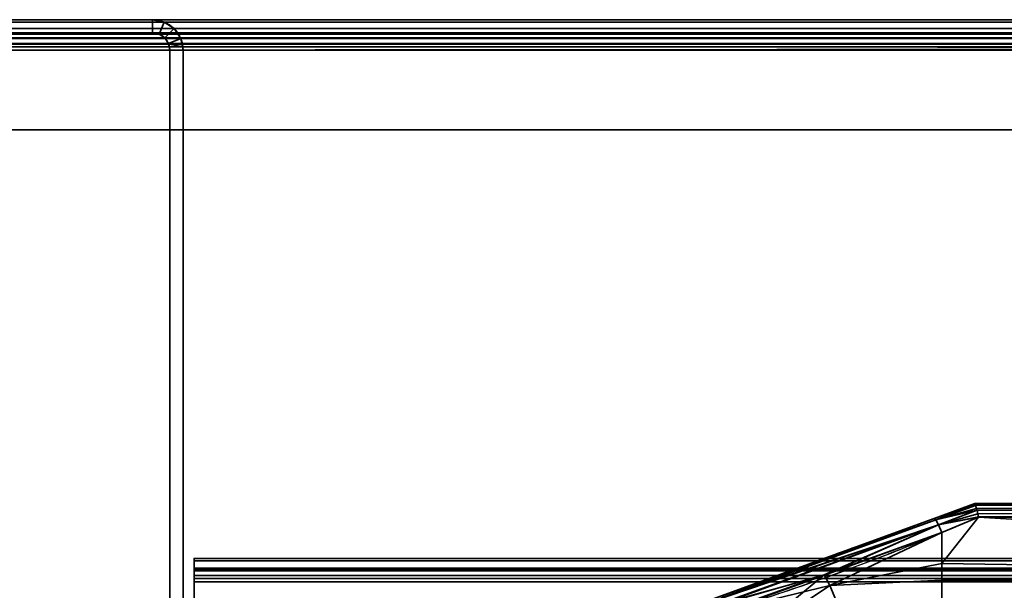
# Model space of a CAD drawing. Header units: millimetres. Extents: x -488 to 6688, y -115 to 115.
# Tile 656 of 656: x 1137 to 1227, y 63 to 115. Entities that reach past the tile are written whole.
import ezdxf

# ---------------------------------------------------------------- set-up
doc = ezdxf.new("R2010")
doc.units = ezdxf.units.MM
doc.layers.add('151', color=7, linetype='Continuous', true_color=0xffffff)

# ---------------------------------------------------------------- blocks, each defined once
blk = doc.blocks.new('UG_SURFACE_002')
at = {"layer": '151', "color": 252, "linetype": 'Continuous', "lineweight": 35}
for points in [[(962.5, 115, 2194.25), (2037.5, 115, 2194.25), (1887.5, 115, 2044.25), (1112.5, 115, 2044.25)], [(2037.5, -15, 2194.25), (2037.5, 115, 2194.25), (962.5, 115, 2194.25), (962.5, -15, 2194.25)], [(1112.5, -15, 2044.25), (1112.5, 115, 2044.25), (1887.5, 115, 2044.25), (1887.5, -15, 2044.25)]]:
    blk.add_3dface(points, dxfattribs=at)
blk = doc.blocks.new('UG_SURFACE_097')
at = {"layer": '151', "color": 254, "linetype": 'Continuous', "lineweight": 35}
for points in [[(1220.316, 69.659, 1116.438), (1224, 71, 1115.949), (1224, 71, 1092.051), (1220.316, 69.659, 1091.562)], [(1224.07, 70.888, 1116.66), (1224.002, 71, 1116), (1220.316, 69.659, 1116.438)], [(1224.002, 71, 1116), (1224, 71, 1115.949), (1220.316, 69.659, 1116.438)], [(1220.316, 69.659, 1091.562), (1224.002, 71, 1092), (1224.07, 70.888, 1091.34)], [(1220.316, 69.659, 1091.562), (1224, 71, 1092.051), (1224.002, 71, 1092)], [(1224.081, 70.853, 1116.723), (1224.07, 70.888, 1116.66), (1220.316, 69.659, 1116.438)], [(1220.316, 69.659, 1091.562), (1224.07, 70.888, 1091.34), (1224.081, 70.853, 1091.277)], [(1220.316, 69.659, 1116.438), (1220.46, 69.517, 1117.27), (1224.081, 70.853, 1116.723)], [(1224.081, 70.853, 1091.277), (1220.46, 69.517, 1090.73), (1220.316, 69.659, 1091.562)], [(1224.087, 70.835, 1116.757), (1224.081, 70.853, 1116.723), (1220.46, 69.517, 1117.27)], [(1220.46, 69.517, 1090.73), (1224.081, 70.853, 1091.277), (1224.087, 70.835, 1091.243)], [(1224.169, 70.566, 1117.244), (1224.087, 70.835, 1116.757), (1220.46, 69.517, 1117.27)], [(1220.46, 69.517, 1090.73), (1224.087, 70.835, 1091.243), (1224.169, 70.566, 1090.757)], [(1319, 71, 1116), (1319, 71, 1092), (1224, 71, 1092.051), (1224, 71, 1115.949)], [(1319, 71, 1092), (1224.002, 71, 1092), (1224, 71, 1092.051)], [(1224, 71, 1115.949), (1224.002, 71, 1116), (1319, 71, 1116)], [(1319, 71, 1116), (1224.002, 71, 1116), (1224.07, 70.888, 1116.66)], [(1224.07, 70.888, 1091.34), (1224.002, 71, 1092), (1319, 71, 1092)], [(1224.07, 70.888, 1116.66), (1224.081, 70.853, 1116.723), (1319, 71, 1116)], [(1319, 71, 1092), (1224.081, 70.853, 1091.277), (1224.07, 70.888, 1091.34)], [(1319, 71, 1116), (1224.081, 70.853, 1116.723), (1224.087, 70.835, 1116.757)], [(1224.087, 70.835, 1091.243), (1224.081, 70.853, 1091.277), (1319, 71, 1092)], [(1224.087, 70.835, 1116.757), (1319, 70.847, 1116.764), (1319, 71, 1116)], [(1319, 71, 1092), (1319, 70.847, 1091.236), (1224.087, 70.835, 1091.243)], [(1319, 70.846, 1116.768), (1319, 70.847, 1116.764), (1224.087, 70.835, 1116.757)], [(1224.169, 70.566, 1090.757), (1224.087, 70.835, 1091.243), (1319, 70.847, 1091.236)], [(1319, 70.846, 1116.768), (1224.087, 70.835, 1116.757), (1224.169, 70.566, 1117.244)], [(1319, 70.847, 1091.236), (1224.206, 70.416, 1090.621), (1224.169, 70.566, 1090.757)], [(1224.169, 70.566, 1117.244), (1224.206, 70.416, 1117.379), (1319, 70.846, 1116.768)], [(1224.21, 70.399, 1090.607), (1224.206, 70.416, 1090.621), (1319, 70.847, 1091.236)], [(1319, 70.846, 1116.768), (1224.206, 70.416, 1117.379), (1224.21, 70.399, 1117.393)], [(1319, 70.847, 1091.236), (1319, 70.846, 1091.232), (1224.21, 70.399, 1090.607)], [(1224.21, 70.399, 1117.393), (1319, 70.415, 1117.411), (1319, 70.846, 1116.768)], [(1319, 70.846, 1091.232), (1319, 70.415, 1090.589), (1224.21, 70.399, 1090.607)], [(1224.206, 70.416, 1117.379), (1224.169, 70.566, 1117.244), (1220.46, 69.517, 1117.27)], [(1220.46, 69.517, 1090.73), (1224.169, 70.566, 1090.757), (1224.206, 70.416, 1090.621)], [(1220.46, 69.517, 1117.27), (1220.703, 69.056, 1117.949), (1224.206, 70.416, 1117.379)], [(1224.206, 70.416, 1090.621), (1220.703, 69.056, 1090.051), (1220.46, 69.517, 1090.73)], [(1224.21, 70.399, 1117.393), (1224.206, 70.416, 1117.379), (1220.703, 69.056, 1117.949)], [(1220.703, 69.056, 1090.051), (1224.206, 70.416, 1090.621), (1224.21, 70.399, 1090.607)], [(1224.289, 70.067, 1117.692), (1224.21, 70.399, 1117.393), (1220.703, 69.056, 1117.949)], [(1220.703, 69.056, 1090.051), (1224.21, 70.399, 1090.607), (1224.289, 70.067, 1090.308)], [(1220.703, 69.056, 1117.949), (1224.35, 69.783, 1117.84), (1224.289, 70.067, 1117.692)], [(1224.289, 70.067, 1090.308), (1224.35, 69.783, 1090.16), (1220.703, 69.056, 1090.051)], [(1319, 70.41, 1117.419), (1319, 70.415, 1117.411), (1224.21, 70.399, 1117.393)], [(1224.289, 70.067, 1090.308), (1224.21, 70.399, 1090.607), (1319, 70.415, 1090.589)], [(1319, 70.41, 1117.419), (1224.21, 70.399, 1117.393), (1224.289, 70.067, 1117.692)], [(1319, 70.415, 1090.589), (1224.35, 69.783, 1090.16), (1224.289, 70.067, 1090.308)], [(1224.289, 70.067, 1117.692), (1224.35, 69.783, 1117.84), (1319, 70.41, 1117.419)], [(1224.353, 69.769, 1090.154), (1224.35, 69.783, 1090.16), (1319, 70.415, 1090.589)], [(1319, 70.41, 1117.419), (1224.35, 69.783, 1117.84), (1224.353, 69.769, 1117.846)], [(1319, 70.415, 1090.589), (1319, 70.41, 1090.581), (1224.353, 69.769, 1090.154)], [(1224.353, 69.769, 1117.846), (1319, 69.769, 1117.846), (1319, 70.41, 1117.419)], [(1319, 70.41, 1090.581), (1319, 69.769, 1090.154), (1224.353, 69.769, 1090.154)], [(1220.46, 69.517, 1090.73), (1199.487, 61.9, 1091.085), (1199.549, 62.1, 1091.876)], [(1199.487, 61.9, 1091.085), (1220.46, 69.517, 1090.73), (1220.703, 69.056, 1090.051)], [(1220.703, 69.056, 1090.051), (1199.551, 61.419, 1090.427), (1199.487, 61.9, 1091.085)], [(1199.549, 62.1, 1091.876), (1220.316, 69.659, 1091.562), (1220.46, 69.517, 1090.73)], [(1201.166, 62.689, 1116.361), (1220.316, 69.659, 1116.438), (1220.316, 69.659, 1091.562), (1199.549, 62.1, 1091.876)], [(1199.551, 61.419, 1090.427), (1220.703, 69.056, 1090.051), (1210.309, 64.529, 1089.831)], [(1220.703, 69.056, 1117.949), (1220.46, 69.517, 1117.27), (1201.136, 62.488, 1117.182)], [(1201.166, 62.689, 1116.361), (1201.136, 62.488, 1117.182), (1220.46, 69.517, 1117.27)], [(1201.136, 62.488, 1117.182), (1201.233, 61.986, 1117.857), (1220.703, 69.056, 1117.949)], [(1220.46, 69.517, 1117.27), (1220.316, 69.659, 1116.438), (1201.166, 62.689, 1116.361)], [(1220.703, 69.056, 1117.949), (1201.233, 61.986, 1117.857), (1210.346, 64.501, 1118.304)], [(1220.703, 69.056, 1090.051), (1221, 68.361, 1089.648), (1210.309, 64.529, 1089.831)], [(1210.346, 64.501, 1118.304), (1221, 68.361, 1118.352), (1220.703, 69.056, 1117.949)], [(1224.353, 69.769, 1117.846), (1224.35, 69.783, 1117.84), (1220.703, 69.056, 1117.949)], [(1220.703, 69.056, 1090.051), (1224.35, 69.783, 1090.16), (1224.353, 69.769, 1090.154)], [(1220.703, 69.056, 1117.949), (1221, 68.361, 1118.352), (1224.353, 69.769, 1117.846)], [(1224.353, 69.769, 1090.154), (1221, 68.361, 1089.648), (1220.703, 69.056, 1090.051)], [(1319, 64.025, 1089), (1221, 65.568, 1089.082), (1224.353, 69.769, 1090.154)], [(1221, 65.568, 1089.082), (1221, 68.361, 1089.648), (1224.353, 69.769, 1090.154)], [(1224.353, 69.769, 1117.846), (1221, 65.568, 1118.918), (1319, 64.025, 1119)], [(1224.353, 69.769, 1117.846), (1221, 68.361, 1118.352), (1221, 65.568, 1118.918)], [(1319, 64.025, 1119), (1319, 69.769, 1117.846), (1224.353, 69.769, 1117.846)], [(1224.353, 69.769, 1090.154), (1319, 69.769, 1090.154), (1319, 64.025, 1089)], [(1210.833, 63.546, 1089.082), (1210.309, 64.529, 1089.831), (1221, 68.361, 1089.648)], [(1221, 68.361, 1118.352), (1210.346, 64.501, 1118.304), (1210.833, 63.546, 1118.918)], [(1221, 68.361, 1089.648), (1221, 65.568, 1089.082), (1210.833, 63.546, 1089.082)], [(1210.833, 63.546, 1118.918), (1221, 65.568, 1118.918), (1221, 68.361, 1118.352)], [(1210.833, 63.546, 1089.082), (1221, 65.568, 1089.082), (1221, 64.051, 1089.242)], [(1221, 64.051, 1118.758), (1221, 65.568, 1118.918), (1210.833, 63.546, 1118.918)], [(1319, 64.025, 1089), (1221, 64.051, 1089.242), (1221, 65.568, 1089.082)], [(1221, 65.568, 1118.918), (1221, 64.051, 1118.758), (1319, 64.025, 1119)], [(1210.309, 64.529, 1089.831), (1199.728, 60.737, 1090.011), (1199.551, 61.419, 1090.427)], [(1202.214, 57.786, 1089.082), (1199.728, 60.737, 1090.011), (1210.309, 64.529, 1089.831)], [(1201.233, 61.986, 1117.857), (1201.441, 61.275, 1118.263), (1210.346, 64.501, 1118.304)], [(1210.833, 63.546, 1118.918), (1210.346, 64.501, 1118.304), (1201.441, 61.275, 1118.263)], [(1210.309, 64.529, 1089.831), (1210.833, 63.546, 1089.082), (1202.214, 57.786, 1089.082)], [(1210.833, 63.546, 1118.918), (1213.207, 57.815, 1118.266), (1221, 59.365, 1118.266), (1221, 64.051, 1118.758)], [(1221, 64.051, 1089.242), (1221, 59.365, 1089.734), (1213.207, 57.815, 1089.734), (1210.833, 63.546, 1089.082)], [(1319, 64.025, 1119), (1221, 64.051, 1118.758), (1221, 59.365, 1118.266)], [(1221, 59.365, 1089.734), (1221, 64.051, 1089.242), (1319, 64.025, 1089)], [(1221, 59.365, 1118.266), (1319, 58.277, 1117.865), (1319, 64.025, 1119)], [(1319, 64.025, 1089), (1319, 58.277, 1090.135), (1221, 59.365, 1089.734)], [(1201.441, 61.275, 1118.263), (1202.214, 57.786, 1118.918), (1210.833, 63.546, 1118.918)], [(1213.207, 57.815, 1089.734), (1206.6, 53.4, 1089.734), (1202.214, 57.786, 1089.082), (1210.833, 63.546, 1089.082)], [(1210.833, 63.546, 1118.918), (1202.214, 57.786, 1118.918), (1206.6, 53.4, 1118.266), (1213.207, 57.815, 1118.266)]]:
    blk.add_3dface(points, dxfattribs=at)
blk = doc.blocks.new('UG_SURFACE_113')
at = {"layer": '151', "color": 252, "linetype": 'Continuous', "lineweight": 35}
for points in [[(1847, 66.014, -13.533), (1847, 65.014, -13.533), (1153, 65.014, -13.533), (1153, 66.014, -13.533)], [(1847, 66.014, -13.533), (1153, 66.014, -13.533), (1153, 66.014, -7.442), (1847, 66.014, -7.442)], [(1153, 65.785, -6.379), (1847, 65.785, -6.379), (1847, 66.014, -7.442), (1153, 66.014, -7.442)], [(1153, 66.014, -7.442), (1153, 66.014, -13.533), (1153, 65.014, -13.533), (1153, 65.014, -7.442)], [(1153, 65.014, -7.442), (1153, 64.874, -6.791), (1153, 65.785, -6.379), (1153, 66.014, -7.442)], [(1153, 65.138, -5.505), (1847, 65.138, -5.505), (1847, 65.785, -6.379), (1153, 65.785, -6.379)], [(1153, 65.138, -5.505), (1153, 65.785, -6.379), (1153, 64.874, -6.791), (1153, 64.478, -6.256)], [(1153, 64.189, -4.975), (1847, 64.189, -4.975), (1847, 65.138, -5.505), (1153, 65.138, -5.505)], [(1153, 64.189, -4.975), (1153, 65.138, -5.505), (1153, 64.478, -6.256), (1153, 63.896, -5.932)], [(1847, 65.014, -13.533), (1847, 65.014, -7.442), (1153, 65.014, -7.442), (1153, 65.014, -13.533)], [(1153, 65.014, -7.442), (1847, 65.014, -7.442), (1847, 64.874, -6.791), (1153, 64.874, -6.791)], [(1153, 64.874, -6.791), (1847, 64.874, -6.791), (1847, 64.478, -6.256), (1153, 64.478, -6.256)], [(1153, 64.478, -6.256), (1847, 64.478, -6.256), (1847, 63.896, -5.932), (1153, 63.896, -5.932)], [(1847, 64.189, -4.975), (1153, 64.189, -4.975), (1153, 34.383, 4.137), (1847, 34.383, 4.137)], [(1153, 34.383, 4.137), (1153, 64.189, -4.975), (1153, 63.896, -5.932), (1153, 34.091, 3.181)], [(1847, 63.896, -5.932), (1847, 34.091, 3.181), (1153, 34.091, 3.181), (1153, 63.896, -5.932)]]:
    blk.add_3dface(points, dxfattribs=at)
blk = doc.blocks.new('UG_SURFACE_126')
at = {"layer": '151', "color": 252, "linetype": 'Continuous', "lineweight": 35}
for points in [[(1149.22, 115, 2008.03), (1149.22, 115, -10.75), (1124.78, 115, -10.75), (1124.78, 115, 2032.47)], [(1149.22, 115, 2008.03), (1124.78, 115, 2032.47), (1124.78, 113.8, 2032.47), (1149.22, 113.8, 2008.03)], [(1124.78, 115, -10.75), (1149.22, 115, -10.75), (1149.22, 113.8, -10.75), (1124.78, 113.8, -10.75)], [(1150.284, 114.788, 2006.966), (1150.284, 114.788, -10.75), (1149.22, 115, -10.75), (1149.22, 115, 2008.03)], [(1149.22, 113.8, 2008.03), (1149.825, 113.68, 2007.425), (1150.284, 114.788, 2006.966), (1149.22, 115, 2008.03)], [(1149.22, 115, -10.75), (1150.284, 114.788, -10.75), (1149.825, 113.68, -10.75), (1149.22, 113.8, -10.75)], [(1149.825, 113.68, 2007.425), (1150.337, 113.337, 2006.913), (1151.186, 114.186, 2006.064), (1150.284, 114.788, 2006.966)], [(1150.337, 113.337, -10.75), (1149.825, 113.68, -10.75), (1150.284, 114.788, -10.75), (1151.186, 114.186, -10.75)], [(1151.186, 114.186, 2006.064), (1151.186, 114.186, -10.75), (1150.284, 114.788, -10.75), (1150.284, 114.788, 2006.966)], [(1149.22, 113.8, 2008.03), (1124.78, 113.8, 2032.47), (1124.78, 113.8, -10.75), (1149.22, 113.8, -10.75)], [(1149.22, 113.8, 2008.03), (1149.22, 113.8, -10.75), (1149.825, 113.68, -10.75), (1149.825, 113.68, 2007.425)], [(1151.788, 113.284, 2005.462), (1151.186, 114.186, 2006.064), (1150.337, 113.337, 2006.913), (1150.68, 112.825, 2006.57)], [(1151.186, 114.186, -10.75), (1151.788, 113.284, -10.75), (1150.68, 112.825, -10.75), (1150.337, 113.337, -10.75)], [(1151.788, 113.284, 2005.462), (1151.788, 113.284, -10.75), (1151.186, 114.186, -10.75), (1151.186, 114.186, 2006.064)], [(1149.825, 113.68, 2007.425), (1149.825, 113.68, -10.75), (1150.337, 113.337, -10.75), (1150.337, 113.337, 2006.913)], [(1150.337, 113.337, 2006.913), (1150.337, 113.337, -10.75), (1150.68, 112.825, -10.75), (1150.68, 112.825, 2006.57)], [(1151.947, 112.762, 2005.303), (1151.788, 113.284, 2005.462), (1150.68, 112.825, 2006.57), (1150.77, 112.528, 2006.48)], [(1150.8, 112.22, -10.75), (1150.68, 112.825, -10.75), (1151.788, 113.284, -10.75), (1152, 112.22, -10.75)], [(1151.788, 113.284, -10.75), (1151.788, 113.284, 2005.462), (1151.947, 112.762, 2005.303)], [(1151.947, 112.762, 2005.303), (1152, 112.22, -10.75), (1151.788, 113.284, -10.75)], [(1150.68, 112.825, -10.75), (1150.8, 112.22, -10.75), (1150.8, 112.22, 2006.45)], [(1150.8, 112.22, 2006.45), (1150.77, 112.528, 2006.48), (1150.68, 112.825, -10.75)], [(1150.77, 112.528, 2006.48), (1150.68, 112.825, 2006.57), (1150.68, 112.825, -10.75)], [(1152, 112.22, 2005.25), (1151.947, 112.762, 2005.303), (1150.77, 112.528, 2006.48), (1150.8, 112.22, 2006.45)], [(1150.8, 6.25, 2006.45), (1150.8, 112.22, 2006.45), (1150.8, 112.22, -10.75), (1150.8, 6.25, -10.75)], [(1150.8, 112.22, 2006.45), (1150.8, 6.25, 2006.45), (1152, 6.25, 2005.25), (1152, 112.22, 2005.25)], [(1152, 112.22, -10.75), (1152, 6.25, -10.75), (1150.8, 6.25, -10.75), (1150.8, 112.22, -10.75)], [(1151.947, 112.762, 2005.303), (1152, 112.22, 2005.25), (1152, 112.22, -10.75)], [(1152, 6.25, 2005.25), (1152, 6.25, -10.75), (1152, 112.22, -10.75), (1152, 112.22, 2005.25)]]:
    blk.add_3dface(points, dxfattribs=at)
blk = doc.blocks.new('UG_SURFACE_127')
at = {"layer": '151', "color": 252, "linetype": 'Continuous', "lineweight": 35}
for points in [[(1149.22, 115, 2008.03), (1149.22, 115, -10.75), (1124.78, 115, -10.75), (1124.78, 115, 2032.47)], [(1149.22, 115, 2008.03), (1124.78, 115, 2032.47), (1124.78, 113.8, 2032.47), (1149.22, 113.8, 2008.03)], [(1124.78, 115, -10.75), (1149.22, 115, -10.75), (1149.22, 113.8, -10.75), (1124.78, 113.8, -10.75)], [(1150.284, 114.788, 2006.966), (1150.284, 114.788, -10.75), (1149.22, 115, -10.75), (1149.22, 115, 2008.03)], [(1149.22, 113.8, 2008.03), (1149.825, 113.68, 2007.425), (1150.284, 114.788, 2006.966), (1149.22, 115, 2008.03)], [(1149.22, 115, -10.75), (1150.284, 114.788, -10.75), (1149.825, 113.68, -10.75), (1149.22, 113.8, -10.75)], [(1149.825, 113.68, 2007.425), (1150.337, 113.337, 2006.913), (1151.186, 114.186, 2006.064), (1150.284, 114.788, 2006.966)], [(1150.337, 113.337, -10.75), (1149.825, 113.68, -10.75), (1150.284, 114.788, -10.75), (1151.186, 114.186, -10.75)], [(1151.186, 114.186, 2006.064), (1151.186, 114.186, -10.75), (1150.284, 114.788, -10.75), (1150.284, 114.788, 2006.966)], [(1149.22, 113.8, 2008.03), (1124.78, 113.8, 2032.47), (1124.78, 113.8, -10.75), (1149.22, 113.8, -10.75)], [(1149.22, 113.8, 2008.03), (1149.22, 113.8, -10.75), (1149.825, 113.68, -10.75), (1149.825, 113.68, 2007.425)], [(1151.788, 113.284, 2005.462), (1151.186, 114.186, 2006.064), (1150.337, 113.337, 2006.913), (1150.68, 112.825, 2006.57)], [(1151.186, 114.186, -10.75), (1151.788, 113.284, -10.75), (1150.68, 112.825, -10.75), (1150.337, 113.337, -10.75)], [(1151.788, 113.284, 2005.462), (1151.788, 113.284, -10.75), (1151.186, 114.186, -10.75), (1151.186, 114.186, 2006.064)], [(1149.825, 113.68, 2007.425), (1149.825, 113.68, -10.75), (1150.337, 113.337, -10.75), (1150.337, 113.337, 2006.913)], [(1150.337, 113.337, 2006.913), (1150.337, 113.337, -10.75), (1150.68, 112.825, -10.75), (1150.68, 112.825, 2006.57)], [(1151.947, 112.762, 2005.303), (1151.788, 113.284, 2005.462), (1150.68, 112.825, 2006.57), (1150.77, 112.528, 2006.48)], [(1150.8, 112.22, -10.75), (1150.68, 112.825, -10.75), (1151.788, 113.284, -10.75), (1152, 112.22, -10.75)], [(1151.788, 113.284, -10.75), (1151.788, 113.284, 2005.462), (1151.947, 112.762, 2005.303)], [(1151.947, 112.762, 2005.303), (1152, 112.22, -10.75), (1151.788, 113.284, -10.75)], [(1150.68, 112.825, -10.75), (1150.8, 112.22, -10.75), (1150.8, 112.22, 2006.45)], [(1150.8, 112.22, 2006.45), (1150.77, 112.528, 2006.48), (1150.68, 112.825, -10.75)], [(1150.77, 112.528, 2006.48), (1150.68, 112.825, 2006.57), (1150.68, 112.825, -10.75)], [(1152, 112.22, 2005.25), (1151.947, 112.762, 2005.303), (1150.77, 112.528, 2006.48), (1150.8, 112.22, 2006.45)], [(1150.8, 6.25, 2006.45), (1150.8, 112.22, 2006.45), (1150.8, 112.22, -10.75), (1150.8, 6.25, -10.75)], [(1150.8, 112.22, 2006.45), (1150.8, 6.25, 2006.45), (1152, 6.25, 2005.25), (1152, 112.22, 2005.25)], [(1152, 112.22, -10.75), (1152, 6.25, -10.75), (1150.8, 6.25, -10.75), (1150.8, 112.22, -10.75)], [(1151.947, 112.762, 2005.303), (1152, 112.22, 2005.25), (1152, 112.22, -10.75)], [(1152, 6.25, 2005.25), (1152, 6.25, -10.75), (1152, 112.22, -10.75), (1152, 112.22, 2005.25)]]:
    blk.add_3dface(points, dxfattribs=at)
blk = doc.blocks.new('UG_SURFACE_129')
at = {"layer": '151', "color": 252, "linetype": 'Continuous', "lineweight": 35}
for points in [[(1876.284, 114.788, 2033.534), (1123.716, 114.788, 2033.534), (1122.814, 114.186, 2034.436), (1877.186, 114.186, 2034.436)], [(1875.22, 115, 2032.47), (1124.78, 115, 2032.47), (1123.716, 114.788, 2033.534), (1876.284, 114.788, 2033.534)], [(1124.78, 115, 2032.47), (1149.22, 115, 2008.03), (1149.22, 113.8, 2008.03), (1124.78, 113.8, 2032.47)], [(1149.22, 115, 2008.03), (1124.78, 115, 2032.47), (1875.22, 115, 2032.47), (1850.78, 115, 2008.03)], [(1849.716, 114.788, 2006.966), (1150.284, 114.788, 2006.966), (1149.22, 115, 2008.03), (1850.78, 115, 2008.03)], [(1149.22, 115, 2008.03), (1150.284, 114.788, 2006.966), (1149.825, 113.68, 2007.425), (1149.22, 113.8, 2008.03)], [(1150.284, 114.788, 2006.966), (1151.186, 114.186, 2006.064), (1150.337, 113.337, 2006.913), (1149.825, 113.68, 2007.425)], [(1848.814, 114.186, 2006.064), (1151.186, 114.186, 2006.064), (1150.284, 114.788, 2006.966), (1849.716, 114.788, 2006.966)], [(1877.186, 114.186, 2034.436), (1122.814, 114.186, 2034.436), (1122.212, 113.284, 2035.038), (1877.788, 113.284, 2035.038)], [(1875.825, 113.68, 2033.075), (1124.175, 113.68, 2033.075), (1124.78, 113.8, 2032.47), (1875.22, 113.8, 2032.47)], [(1149.22, 113.8, 2008.03), (1850.78, 113.8, 2008.03), (1875.22, 113.8, 2032.47), (1124.78, 113.8, 2032.47)], [(1850.78, 113.8, 2008.03), (1149.22, 113.8, 2008.03), (1149.825, 113.68, 2007.425), (1850.175, 113.68, 2007.425)], [(1150.68, 112.825, 2006.57), (1150.337, 113.337, 2006.913), (1151.186, 114.186, 2006.064), (1151.788, 113.284, 2005.462)], [(1848.212, 113.284, 2005.462), (1151.788, 113.284, 2005.462), (1151.186, 114.186, 2006.064), (1848.814, 114.186, 2006.064)], [(1877.947, 112.762, 2035.197), (1877.788, 113.284, 2035.038), (1122.212, 113.284, 2035.038), (1122.053, 112.762, 2035.197)], [(1876.68, 112.825, 2033.93), (1123.32, 112.825, 2033.93), (1123.663, 113.337, 2033.587), (1876.337, 113.337, 2033.587)], [(1876.337, 113.337, 2033.587), (1123.663, 113.337, 2033.587), (1124.175, 113.68, 2033.075), (1875.825, 113.68, 2033.075)], [(1850.175, 113.68, 2007.425), (1149.825, 113.68, 2007.425), (1150.337, 113.337, 2006.913), (1849.663, 113.337, 2006.913)], [(1849.663, 113.337, 2006.913), (1150.337, 113.337, 2006.913), (1150.68, 112.825, 2006.57), (1849.32, 112.825, 2006.57)], [(1150.77, 112.528, 2006.48), (1150.68, 112.825, 2006.57), (1151.788, 113.284, 2005.462), (1151.947, 112.762, 2005.303)], [(1151.947, 112.762, 2005.303), (1151.788, 113.284, 2005.462), (1848.212, 113.284, 2005.462)], [(1151.947, 112.762, 2005.303), (1848.212, 113.284, 2005.462), (1848.053, 112.762, 2005.303)], [(1122, 112.22, 2035.25), (1878, 112.22, 2035.25), (1877.947, 112.762, 2035.197)], [(1122.053, 112.762, 2035.197), (1122, 112.22, 2035.25), (1877.947, 112.762, 2035.197)], [(1122, 112.22, 2035.25), (1122, 105, 2035.25), (1878, 105, 2035.25), (1878, 112.22, 2035.25)], [(1876.77, 112.528, 2034.02), (1123.2, 112.22, 2034.05), (1123.23, 112.528, 2034.02)], [(1876.77, 112.528, 2034.02), (1876.8, 112.22, 2034.05), (1123.2, 112.22, 2034.05)], [(1123.2, 112.22, 2034.05), (1876.8, 112.22, 2034.05), (1876.8, 105, 2034.05), (1123.2, 105, 2034.05)], [(1123.23, 112.528, 2034.02), (1123.32, 112.825, 2033.93), (1876.68, 112.825, 2033.93), (1876.77, 112.528, 2034.02)], [(1849.23, 112.528, 2006.48), (1150.68, 112.825, 2006.57), (1150.77, 112.528, 2006.48)], [(1849.23, 112.528, 2006.48), (1849.32, 112.825, 2006.57), (1150.68, 112.825, 2006.57)], [(1150.8, 112.22, 2006.45), (1150.77, 112.528, 2006.48), (1151.947, 112.762, 2005.303), (1152, 112.22, 2005.25)], [(1150.77, 112.528, 2006.48), (1849.2, 112.22, 2006.45), (1849.23, 112.528, 2006.48)], [(1150.77, 112.528, 2006.48), (1150.8, 112.22, 2006.45), (1849.2, 112.22, 2006.45)], [(1150.8, 6.25, 2006.45), (1849.2, 6.25, 2006.45), (1849.2, 112.22, 2006.45), (1150.8, 112.22, 2006.45)], [(1152, 112.22, 2005.25), (1152, 6.25, 2005.25), (1150.8, 6.25, 2006.45), (1150.8, 112.22, 2006.45)], [(1848.053, 112.762, 2005.303), (1152, 112.22, 2005.25), (1151.947, 112.762, 2005.303)], [(1848.053, 112.762, 2005.303), (1848, 112.22, 2005.25), (1152, 112.22, 2005.25)], [(1152, 6.25, 2005.25), (1152, 112.22, 2005.25), (1848, 112.22, 2005.25), (1848, 6.25, 2005.25)], [(1123.2, 105, 2034.05), (1876.8, 105, 2034.05), (1878, 105, 2035.25), (1122, 105, 2035.25)]]:
    blk.add_3dface(points, dxfattribs=at)

msp = doc.modelspace()

# ---------------------------------------------------------------- linework, layer by layer
at = {"layer": '151', "color": 251, "linetype": 'Continuous', "lineweight": -3, "true_color": 0x636466}
for p, q in [((962.5, 115, 2194.25), (2037.5, 115, 2194.25)), ((1887.5, 115, 2044.25), (1112.5, 115, 2044.25)), ((1149.22, 115, 2008.03), (1124.78, 115, 2032.47)), ((1875.22, 115, 2032.47), (1124.78, 115, 2032.47)), ((1124.78, 115, -10.75), (1149.22, 115, -10.75)), ((1149.22, 115, 2008.03), (1124.78, 115, 2032.47)), ((1124.78, 115, -10.75), (1149.22, 115, -10.75)), ((1149.22, 115, 2008.03), (1124.78, 115, 2032.47)), ((1850.78, 115, 2008.03), (1149.22, 115, 2008.03)), ((1149.22, 115, 2008.03), (1149.22, 115, -10.75)), ((1149.22, 115, 2008.03), (1149.22, 115, -10.75)), ((1149.22, 113.8, 2008.03), (1124.78, 113.8, 2032.47)), ((1149.22, 113.8, 2008.03), (1124.78, 113.8, 2032.47)), ((1875.22, 113.8, 2032.47), (1124.78, 113.8, 2032.47)), ((1149.22, 113.8, 2008.03), (1124.78, 113.8, 2032.47)), ((1124.78, 113.8, -10.75), (1149.22, 113.8, -10.75)), ((1124.78, 113.8, -10.75), (1149.22, 113.8, -10.75)), ((1149.22, 113.8, 2008.03), (1149.22, 113.8, -10.75)), ((1850.78, 113.8, 2008.03), (1149.22, 113.8, 2008.03)), ((1149.22, 113.8, 2008.03), (1149.22, 113.8, -10.75)), ((1878, 112.22, 2035.25), (1122, 112.22, 2035.25)), ((1876.8, 112.22, 2034.05), (1123.2, 112.22, 2034.05)), ((1849.2, 112.22, 2006.45), (1150.8, 112.22, 2006.45)), ((1150.8, 112.22, -10.75), (1150.8, 6.25, -10.75)), ((1150.8, 6.25, 2006.45), (1150.8, 112.22, 2006.45)), ((1150.8, 112.22, -10.75), (1150.8, 6.25, -10.75)), ((1150.8, 6.25, 2006.45), (1150.8, 112.22, 2006.45)), ((1150.8, 6.25, 2006.45), (1150.8, 112.22, 2006.45)), ((1150.8, 112.22, 2006.45), (1150.8, 112.22, -10.75)), ((1150.8, 112.22, 2006.45), (1150.8, 112.22, -10.75)), ((1848, 112.22, 2005.25), (1152, 112.22, 2005.25)), ((1152, 112.22, 2005.25), (1152, 112.22, -10.75)), ((1152, 112.22, 2005.25), (1152, 112.22, -10.75)), ((1152, 112.22, -10.75), (1152, 6.25, -10.75)), ((1152, 112.22, -10.75), (1152, 6.25, -10.75)), ((1152, 6.25, 2005.25), (1152, 112.22, 2005.25)), ((1152, 6.25, 2005.25), (1152, 112.22, 2005.25)), ((1152, 6.25, 2005.25), (1152, 112.22, 2005.25)), ((1878, 105, 2035.25), (1122, 105, 2035.25)), ((1876.8, 105, 2034.05), (1123.2, 105, 2034.05)), ((1224, 71, 1115.949), (1224, 71, 1092.051)), ((1319, 71, 1092), (1224.002, 71, 1092)), ((1224.002, 71, 1116), (1319, 71, 1116)), ((1224.353, 69.769, 1090.154), (1319, 69.769, 1090.154)), ((1319, 69.769, 1117.846), (1224.353, 69.769, 1117.846)), ((1847, 66.014, -7.442), (1153, 66.014, -7.442)), ((1153, 65.014, -13.533), (1153, 66.014, -13.533)), ((1153, 66.014, -13.533), (1153, 66.014, -7.442)), ((1847, 66.014, -13.533), (1153, 66.014, -13.533)), ((1847, 65.014, -7.442), (1153, 65.014, -7.442)), ((1847, 65.014, -13.533), (1153, 65.014, -13.533)), ((1153, 65.014, -13.533), (1153, 65.014, -7.442)), ((1847, 64.189, -4.975), (1153, 64.189, -4.975)), ((1153, 64.189, -4.975), (1153, 34.383, 4.137)), ((1847, 63.896, -5.932), (1153, 63.896, -5.932)), ((1153, 63.896, -5.932), (1153, 34.091, 3.181))]:
    msp.add_line(p, q, dxfattribs=at)
at = {"layer": '151', "color": 251, "linetype": 'Continuous', "lineweight": -3, "true_color": 0x636466, "extrusion": (0, 0, -1)}
for radius in [2.78, 2.78, 1.58, 1.58]:
    msp.add_arc((-1149.22, 112.22, 10.75), radius, 90, 180, dxfattribs=at)
at = {"layer": '151', "color": 251, "linetype": 'Continuous', "lineweight": -3, "true_color": 0x636466, "extrusion": (0.934658, 0.340188, 0.103375)}
msp.add_arc((-353.914, 964.708, 1277.116), 2, 285.85564, 0, dxfattribs=at)
at = {"layer": '151', "color": 251, "linetype": 'Continuous', "lineweight": -3, "true_color": 0x636466, "extrusion": (0.934658, 0.340188, -0.103375)}
msp.add_arc((-353.914, 1231.462, 1048.864), 2, 0, 74.14436, dxfattribs=at)
at = {"layer": '151', "color": 251, "linetype": 'Continuous', "lineweight": -3, "true_color": 0x636466, "extrusion": (1, 0, 0)}
for centre, radius, start, end in [((64, 1104, 1221), 15, 73.09721, 286.90279), ((63.434, -7.442, 1153), 2.58, 0, 73), ((63.434, -7.442, 1153), 1.58, 0, 73)]:
    msp.add_arc(centre, radius, start, end, dxfattribs=at)
at = {"layer": '151', "color": 251, "linetype": 'Continuous', "lineweight": -3, "true_color": 0x636466, "extrusion": (0.707107, 6.12323e-17, 0.707107)}
for major_axis in [(-2.78, 0, 2.78), (-2.78, 0, 2.78), (-2.78, 0, 2.78), (-1.58, 0, 1.58), (-1.58, 0, 1.58), (-1.58, 0, 1.58)]:
    msp.add_ellipse((1149.22, 112.22, 2008.03), major_axis=major_axis, ratio=0.707107, start_param=3.141593, end_param=4.712389, dxfattribs=at)
at = {"layer": '151', "color": 251, "linetype": 'Continuous', "lineweight": -3, "true_color": 0x636466, "extrusion": (-0.34202, 0.939693, 0)}
for start_param, end_param in [(1.165933, 1.275787), (5.007398, 5.117253)]:
    msp.add_ellipse((1209.931, 65.879, 1104), major_axis=(35.717, 13), ratio=0.34202, start_param=start_param, end_param=end_param, dxfattribs=at)
at = {"layer": '151', "color": 251, "linetype": 'Continuous', "lineweight": -3, "true_color": 0x636466, "extrusion": (0.387206, -0.921993, 0)}
for start_param, end_param in [(5.007398, 5.10718), (1.176005, 1.275787)]:
    msp.add_ellipse((1210.615, 64, 1104), major_axis=(35.717, 15), ratio=0.387206, start_param=start_param, end_param=end_param, dxfattribs=at)
at = {"layer": '151', "color": 251, "linetype": 'Continuous', "lineweight": -3, "true_color": 0x636466}
for points in [[(1224, 71, 1115.949), (1224, 71, 1115.966), (1224.001, 71, 1115.983), (1224.002, 71, 1116)], [(1224.002, 71, 1092), (1224.001, 71, 1092.017), (1224, 71, 1092.034), (1224, 71, 1092.051)], [(1224.353, 69.769, 1090.154), (1224.206, 70.484, 1090.452), (1224.061, 71, 1091.202), (1224.002, 71, 1092)], [(1224.002, 71, 1116), (1224.061, 71, 1116.798), (1224.206, 70.484, 1117.548), (1224.353, 69.769, 1117.846)]]:
    msp.add_open_spline(points, degree=3, dxfattribs=at)
for points, knots in [([(1220.316, 69.659, 1091.562), (1216.985, 68.447, 1091.193), (1213.659, 67.236, 1091.147), (1207.007, 64.815, 1091.18), (1203.682, 63.605, 1091.261), (1198.703, 61.793, 1091.991), (1197.055, 61.193, 1092.344), (1193.874, 60.035, 1093.416), (1192.315, 59.467, 1094.149), (1189.534, 58.456, 1096.12), (1188.29, 58.003, 1097.38), (1186.951, 57.515, 1099.658), (1186.595, 57.386, 1100.478), (1186.114, 57.211, 1102.174), (1185.984, 57.163, 1103.077), (1185.976, 57.16, 1105.753), (1186.478, 57.343, 1107.522), (1188.264, 57.993, 1110.592), (1189.508, 58.446, 1111.855), (1192.283, 59.456, 1113.833), (1193.841, 60.023, 1114.57), (1197.021, 61.18, 1115.648), (1198.654, 61.775, 1116), (1203.629, 63.585, 1116.735), (1206.977, 64.804, 1116.82), (1213.646, 67.231, 1116.853), (1216.98, 68.445, 1116.807), (1220.316, 69.659, 1116.438)], [0, 0, 0, 0, 0.125, 0.125, 0.25, 0.25, 0.3125, 0.3125, 0.375, 0.375, 0.4375, 0.4375, 0.46875, 0.46875, 0.5, 0.5, 0.5625, 0.5625, 0.625, 0.625, 0.6875, 0.6875, 0.75, 0.75, 0.875, 0.875, 1, 1, 1, 1]), ([(1221, 68.361, 1118.352), (1219.257, 67.644, 1118.57), (1217.509, 66.939, 1118.681), (1213.999, 65.574, 1118.808), (1212.235, 64.916, 1118.824), (1208.689, 63.651, 1118.792), (1206.907, 63.044, 1118.744), (1203.329, 61.87, 1118.509), (1201.523, 61.297, 1118.319), (1197.969, 60.188, 1117.666), (1196.224, 59.651, 1117.205), (1192.847, 58.613, 1115.848), (1191.223, 58.114, 1114.949), (1188.365, 57.232, 1112.627), (1187.113, 56.843, 1111.181), (1185.356, 56.296, 1107.833), (1184.866, 56.142, 1105.944), (1184.854, 56.139, 1103.1), (1184.971, 56.175, 1102.138), (1185.42, 56.316, 1100.311), (1185.753, 56.419, 1099.43), (1186.62, 56.69, 1097.744), (1187.138, 56.851, 1096.968), (1188.322, 57.218, 1095.534), (1188.992, 57.426, 1094.873), (1191.124, 58.084, 1093.114), (1192.745, 58.582, 1092.203), (1196.114, 59.617, 1090.83), (1197.862, 60.155, 1090.359), (1203.223, 61.827, 1089.358), (1206.837, 62.991, 1089.226), (1212.195, 64.901, 1089.176), (1213.97, 65.564, 1089.192), (1217.499, 66.935, 1089.318), (1219.254, 67.642, 1089.43), (1221, 68.361, 1089.648)], [0, 0, 0, 0, 0.0625, 0.0625, 0.125, 0.125, 0.1875, 0.1875, 0.25, 0.25, 0.3125, 0.3125, 0.375, 0.375, 0.4375, 0.4375, 0.5, 0.5, 0.53125, 0.53125, 0.5625, 0.5625, 0.59375, 0.59375, 0.625, 0.625, 0.6875, 0.6875, 0.75, 0.75, 0.875, 0.875, 0.9375, 0.9375, 1, 1, 1, 1])]:
    msp.add_open_spline(points, degree=3, knots=knots, dxfattribs=at)

# ---------------------------------------------------------------- block references
for name in ['UG_SURFACE_002', 'UG_SURFACE_126', 'UG_SURFACE_127', 'UG_SURFACE_129', 'UG_SURFACE_097', 'UG_SURFACE_113']:
    msp.add_blockref(name, (0, 0), dxfattribs=at)

doc.saveas('drawing.dxf')
